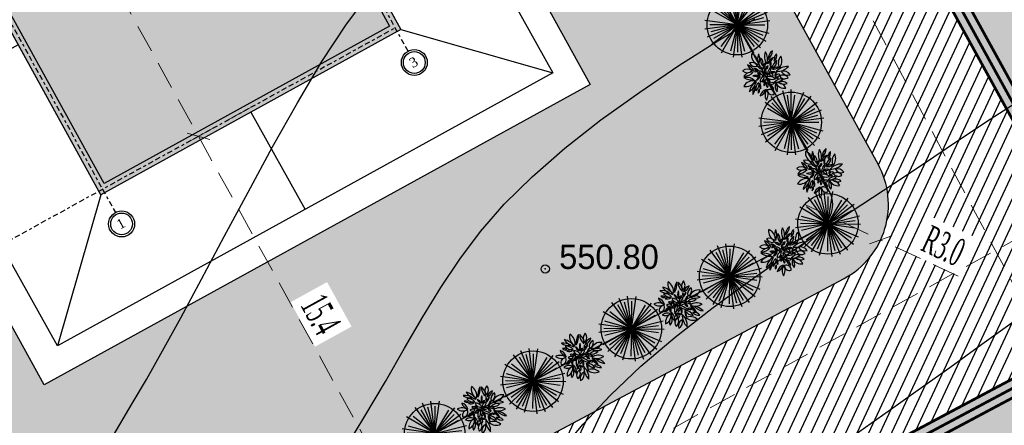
# Model space of a CAD drawing. Extents: x 883 to 364438, y -13 to 4201180.
# Tile 461 of 607: x 364211 to 364247, y 4200814 to 4200828. Entities that reach past the tile are written whole.
import ezdxf

# ---------------------------------------------------------------- set-up
doc = ezdxf.new("R2010")
doc.units = 0
doc.header["$LTSCALE"] = 0.5
doc.header["$MEASUREMENT"] = 0
doc.header["$PDMODE"] = 32
doc.header["$PDSIZE"] = 0.3
for name, pattern in [('BORDERX2', [88.9, 25.4, -12.7, 25.4, -12.7, 0, -12.7]), ('CONTI', [0]), ('G_BUILDING_LINE', [3, 2, -1])]:
    doc.linetypes.add(name, pattern=pattern)
for name, color, linetype in [('(004) Точки рельефа', 7, 'Continuous'), ('GORIZDEFAULT', 32, 'CONTI'), ('PI_TTDEFAULT', 5, 'CONTI'), ('Сосна горная', 7, 'Continuous'), ('шрифт', 1, 'Continuous')]:
    doc.layers.add(name, color=color, linetype=linetype)
for name, color, linetype, lineweight in [('(032) Горизонтали утолщенные', 32, 'Continuous', 30), ('.', 7, 'Continuous', 15), ('Сплошная толстая', 7, 'Continuous', 40)]:
    doc.layers.add(name, color=color, linetype=linetype, lineweight=lineweight)
doc.styles.add('ATTR', font='romans.shx', dxfattribs={"width": 0.8, "height": 0.470416})
doc.styles.add('D-431', font='d431.ttf')
doc.styles.get("Standard").update_dxf_attribs({"font": 'times.ttf'})
doc.styles.add('TimesNewRomanCyr', font='times.ttf', dxfattribs={"width": 0.5, "height": 1})
doc.dimstyles.new('GENPLAN1', dxfattribs={"dimscale": 0.5, "dimtxt": 1, "dimasz": 1.2, "dimexe": 1.3, "dimexo": 1.5, "dimgap": 0.5, "dimtad": 1, "dimdec": 1, "dimzin": 0, "dimdsep": 46, "dimtxsty": 'TimesNewRomanCyr', "dimblk1": 'OBLIQUE', "dimblk2": 'OBLIQUE', "dimsah": 1, "dimcen": 1, "dimadec": 0, "dimazin": 0, "dimtfac": 0.75, "dimtdec": 1, "dimtix": 1, "dimtmove": 0, "dimatfit": 3, "dimfxl": 1, "dimtvp": 1.2, "dimtfill": 1, "dimlwd": 0, "dimlwe": 0, "dimarcsym": 0})

# ---------------------------------------------------------------- blocks, each defined once
blk = doc.blocks.new('gergrgrre')
at = {"layer": '(032) Горизонтали утолщенные', "color": 32}
blk.add_polyline3d([(360530.9, 4200794.88, 550), (360531.39, 4200795.68, 550), (360532.01, 4200796.67, 550), (360532.78, 4200797.9, 550), (360533.6, 4200799.21, 550), (360534.54, 4200800.68, 550), (360535.57, 4200802.24, 550), (360536.65, 4200803.85, 550), (360537.77, 4200805.43, 550), (360538.87, 4200806.93, 550), (360539.95, 4200808.28, 550), (360540.97, 4200809.44, 550), (360541.95, 4200810.43, 550), (360542.91, 4200811.3, 550), (360543.85, 4200812.06, 550), (360544.81, 4200812.78, 550), (360545.79, 4200813.47, 550), (360546.81, 4200814.19, 550), (360547.89, 4200814.95, 550), (360549.02, 4200815.76, 550), (360550.18, 4200816.59, 550), (360551.35, 4200817.43, 550)], dxfattribs=at)
at = {"layer": 'GORIZDEFAULT', "color": 32}
for points in [[(360515.39, 4200806.02, 551.5), (360515.95, 4200807.03, 551.5), (360516.41, 4200807.93, 551.5), (360516.8, 4200808.73, 551.5), (360517.12, 4200809.45, 551.5), (360517.4, 4200810.11, 551.5), (360517.66, 4200810.72, 551.5), (360517.92, 4200811.3, 551.5), (360518.19, 4200811.86, 551.5), (360518.49, 4200812.44, 551.5), (360518.83, 4200813.04, 551.5), (360519.22, 4200813.71, 551.5), (360519.67, 4200814.46, 551.5), (360520.18, 4200815.33, 551.5), (360520.76, 4200816.35, 551.5), (360521.42, 4200817.54, 551.5), (360522.16, 4200818.93, 551.5), (360522.97, 4200820.45, 551.5), (360523.83, 4200822.05, 551.5), (360524.71, 4200823.67, 551.5), (360525.6, 4200825.25, 551.5), (360526.48, 4200826.73, 551.5), (360527.34, 4200828.04, 551.5), (360528.15, 4200829.14, 551.5)], [(360527.16, 4200812.59, 551), (360527.99, 4200813.95, 551), (360528.76, 4200815.25, 551), (360529.45, 4200816.45, 551), (360530.1, 4200817.57, 551), (360530.75, 4200818.63, 551), (360531.43, 4200819.64, 551), (360532.17, 4200820.63, 551), (360533.03, 4200821.61, 551), (360534.03, 4200822.6, 551), (360535.2, 4200823.62, 551), (360536.5, 4200824.64, 551), (360537.89, 4200825.63, 551), (360539.3, 4200826.59, 551), (360540.7, 4200827.48, 551), (360542.03, 4200828.27, 551)], [(360534.98, 4200812.67, 550.5), (360535.86, 4200813.72, 550.5), (360536.84, 4200814.76, 550.5), (360537.93, 4200815.8, 550.5), (360539.16, 4200816.84, 550.5), (360540.48, 4200817.87, 550.5), (360541.86, 4200818.88, 550.5), (360543.24, 4200819.84, 550.5), (360544.59, 4200820.76, 550.5), (360545.87, 4200821.6, 550.5), (360547.02, 4200822.36, 550.5), (360548.01, 4200823.02, 550.5), (360548.89, 4200823.61, 550.5), (360549.69, 4200824.15, 550.5), (360550.47, 4200824.66, 550.5), (360551.27, 4200825.18, 550.5)]]:
    blk.add_polyline3d(points, dxfattribs=at)
at = {"layer": 'PI_TTDEFAULT', "color": 5}
blk.add_point((360534.5, 4200819.29, 550.8), dxfattribs=at)
at = {"layer": '(004) Точки рельефа', "style": 'D-431'}
blk.add_text('550.80', height=0.875, dxfattribs=at).set_placement((360535, 4200819.29))
blk = doc.blocks.new('A$C62d73b19')
at = {"color": 1, "linetype": 'BORDERX2', "ltscale": 15}
for p, q in [((-15096, 7628), (1263, 7628)), ((-10737, 7628), (-10737, -5332)), ((1263, -5328), (1263, 7628)), ((-15096, -4372), (1263, -4372))]:
    blk.add_line(p, q, dxfattribs=at)
at = {"layer": 'Сплошная толстая', "color": 0, "lineweight": 30}
for p, q in [((-10887, 7777), (1413, 7777)), ((-10887, -4522), (-10887, 7777)), ((1413, 7777), (1413, -4522)), ((-10587, 7477), (1113, 7477)), ((-10587, -4222), (-10587, 7477)), ((1113, 7477), (1113, -4222)), ((1113, -4222), (-10587, -4222)), ((1413, -4522), (-10887, -4522))]:
    blk.add_line(p, q, dxfattribs=at)
at = {"layer": 'шрифт', "color": 0}
for centre in [(-15563, 7628), (-15562, -4372), (-10737, -5798), (1263, -5794)]:
    blk.add_circle(centre, 466, dxfattribs=at)
at = {"layer": 'шрифт', "color": 0, "lineweight": 30}
for centre in [(-15563, 7628), (-15562, -4372), (-10737, -5798), (1263, -5794)]:
    blk.add_circle(centre, 391, dxfattribs=at)
at = {"layer": 'шрифт', "color": 0, "char_height": 350, "width": 219, "attachment_point": 2}
for s, insert in [('{\\fTimes New Roman|b0|i0|c204|p18;В}', (-15582, 7826)), ('{\\fTimes New Roman|b0|i0|c204|p18;А}', (-15581, -4175)), ('{\\fTimes New Roman|b0|i0|c204|p18;1}', (-10756, -5601)), ('{\\fTimes New Roman|b0|i0|c204|p18;3}', (1244, -5596))]:
    blk.add_mtext(s, dxfattribs=dict(at, insert=insert))
blk = doc.blocks.new('trhrh')
at = {"layer": '.', "linetype": 'Continuous', "lineweight": 30}
h = blk.add_hatch(color=4, dxfattribs=at)
h.dxf.hatch_style = 1
h.paths.add_polyline_path([(362343.562, 4200844.406), (362354.336, 4200850.341), (362360.27, 4200839.567), (362349.497, 4200833.633)])
h.paths.add_polyline_path([(362336.435, 4200857.034), (362347.208, 4200862.969), (362353.143, 4200852.196), (362342.369, 4200846.261)])
at = {"color": 18, "linetype": 'Continuous', "lineweight": 30, "true_color": 0x000000}
for points in [[(362330.981, 4200858.597), (362348.762, 4200868.391), (362365.723, 4200838.005), (362347.943, 4200828.21)], [(362336.435, 4200857.034), (362347.208, 4200862.969), (362353.143, 4200852.196), (362342.369, 4200846.261)], [(362343.562, 4200844.406), (362354.336, 4200850.341), (362360.27, 4200839.567), (362349.497, 4200833.633)]]:
    blk.add_lwpolyline(points, close=True, dxfattribs=at)
for points in [[(362347.208, 4200862.969), (362348.762, 4200868.391)], [(362341.821, 4200860.001), (362339.872, 4200863.494)], [(362350.175, 4200857.582), (362353.698, 4200859.548)], [(362336.435, 4200857.034), (362330.981, 4200858.597)], [(362353.781, 4200851.194), (362357.243, 4200853.198)], [(362339.402, 4200851.647), (362335.939, 4200849.715)], [(362357.303, 4200844.954), (362360.766, 4200846.887)], [(362342.966, 4200845.333), (362339.462, 4200843.403)], [(362360.27, 4200839.567), (362365.723, 4200838.005)], [(362346.529, 4200839.019), (362343.007, 4200837.053)], [(362354.883, 4200836.6), (362356.833, 4200833.107)], [(362349.497, 4200833.633), (362347.943, 4200828.21)]]:
    blk.add_lwpolyline(points, dxfattribs=at)
at = {"color": 18, "linetype": 'Continuous', "lineweight": 30, "true_color": 0x000000, "xscale": 0.001, "yscale": 0.001, "zscale": 0.001, "rotation": 28.84872795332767}
for p in [(362349.723, 4200855.475), (362356.851, 4200842.847)]:
    blk.add_blockref('A$C62d73b19', p, dxfattribs=at)
blk = doc.blocks.new('_Oblique')
at = {"color": 0, "linetype": 'ByBlock', "lineweight": -2}
blk.add_line((-0.5, -0.5), (0.5, 0.5), dxfattribs=at)
blk = doc.blocks.new('*D485')
at = {"color": 0, "linetype": 'G_BUILDING_LINE', "lineweight": 0, "transparency": 16777216}
for p, q in [((364261.271, 4200818.976), (364263.393, 4200814.991)), ((364263.087, 4200815.564), (364208.033, 4200786.263)), ((364206.217, 4200789.675), (364208.338, 4200785.689))]:
    blk.add_line(p, q, dxfattribs=at)
at = {"layer": 'Defpoints', "color": 0, "linetype": 'Continuous', "lineweight": 30, "transparency": 16777216}
for p in [(364260.919, 4200819.638), (364205.864, 4200790.337), (364208.033, 4200786.263)]:
    blk.add_point(p, dxfattribs=at)
at = {"color": 0, "linetype": 'Continuous', "lineweight": 0, "transparency": 16777216, "xscale": 0.6, "yscale": 0.6, "zscale": 0.6}
for p, rotation in [((364263.087, 4200815.564), 28.02294709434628), ((364208.033, 4200786.263), 208.0229470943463)]:
    blk.add_blockref('_Oblique', p, dxfattribs=dict(at, rotation=rotation))
at = {"color": 0, "linetype": 'Continuous', "lineweight": 30, "transparency": 16777216, "insert": (364235.203, 4200801.585), "char_height": 1, "attachment_point": 5, "rotation": 28.0229, "style": 'TimesNewRomanCyr', "bg_fill": 3, "box_fill_scale": 1.25, "bg_fill_color": 256, "bg_fill_true_color": 13158600, "bg_fill_transparency": 0}
blk.add_mtext('62.4', dxfattribs=at)
blk = doc.blocks.new('*D501')
at = {"color": 0, "linetype": 'G_BUILDING_LINE', "lineweight": 0, "transparency": 16777216}
for p, q in [((364212.423, 4200834.874), (364211.284, 4200834.246)), ((364211.853, 4200834.56), (364217.646, 4200824.05)), ((364219.5, 4200825.072), (364217.077, 4200823.736))]:
    blk.add_line(p, q, dxfattribs=at)
at = {"layer": 'Defpoints', "color": 0, "linetype": 'Continuous', "lineweight": 30, "transparency": 16777216}
for p in [(364213.079, 4200835.236, -6383.384), (364220.157, 4200825.434, -6383.384), (364217.646, 4200824.05)]:
    blk.add_point(p, dxfattribs=at)
at = {"color": 0, "linetype": 'Continuous', "lineweight": 0, "transparency": 16777216, "xscale": 0.6, "yscale": 0.6, "zscale": 0.6}
for p, rotation in [((364211.853, 4200834.56), 118.8618541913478), ((364217.646, 4200824.05), 298.8618541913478)]:
    blk.add_blockref('_Oblique', p, dxfattribs=dict(at, rotation=rotation))
at = {"color": 0, "linetype": 'Continuous', "lineweight": 30, "transparency": 16777216, "insert": (364215.415, 4200829.672), "char_height": 1, "attachment_point": 5, "rotation": 298.8619, "style": 'TimesNewRomanCyr', "bg_fill": 3, "box_fill_scale": 1.25, "bg_fill_color": 256, "bg_fill_true_color": 13158600, "bg_fill_transparency": 0}
blk.add_mtext('12.0', dxfattribs=at)
blk = doc.blocks.new('*D502')
at = {"color": 0, "linetype": 'G_BUILDING_LINE', "lineweight": 0, "transparency": 16777216}
for p, q in [((364219.5, 4200825.072), (364217.077, 4200823.736)), ((364217.646, 4200824.05), (364225.1, 4200810.526)), ((364226.765, 4200811.443), (364224.531, 4200810.212))]:
    blk.add_line(p, q, dxfattribs=at)
at = {"layer": 'Defpoints', "color": 0, "linetype": 'Continuous', "lineweight": 30, "transparency": 16777216}
for p in [(364220.157, 4200825.434, -6383.384), (364227.421, 4200811.805, -1065.319), (364225.1, 4200810.526)]:
    blk.add_point(p, dxfattribs=at)
at = {"color": 0, "linetype": 'Continuous', "lineweight": 0, "transparency": 16777216, "xscale": 0.6, "yscale": 0.6, "zscale": 0.6}
for p, rotation in [((364217.646, 4200824.05), 118.8618541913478), ((364225.1, 4200810.526), 298.8618541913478)]:
    blk.add_blockref('_Oblique', p, dxfattribs=dict(at, rotation=rotation))
at = {"color": 0, "linetype": 'Continuous', "lineweight": 30, "transparency": 16777216, "insert": (364222.039, 4200817.655), "char_height": 1, "attachment_point": 5, "rotation": 298.8619, "style": 'TimesNewRomanCyr', "bg_fill": 3, "box_fill_scale": 1.25, "bg_fill_color": 256, "bg_fill_true_color": 13158600, "bg_fill_transparency": 0}
blk.add_mtext('15.4', dxfattribs=at)
blk = doc.blocks.new('*D634')
at = {"color": 0, "linetype": 'G_BUILDING_LINE', "lineweight": 0, "transparency": 16777216}
for p, q in [((364213.413, 4200881.02), (364214.247, 4200881.463)), ((364213.673, 4200881.158), (364248.306, 4200816.109)), ((364248.047, 4200815.971), (364248.88, 4200816.414))]:
    blk.add_line(p, q, dxfattribs=at)
at = {"layer": 'Defpoints', "color": 0, "linetype": 'Continuous', "lineweight": 30, "transparency": 16777216}
for p in [(364212.751, 4200880.667), (364248.306, 4200816.109), (364247.385, 4200815.618)]:
    blk.add_point(p, dxfattribs=at)
at = {"color": 0, "linetype": 'Continuous', "lineweight": 0, "transparency": 16777216, "xscale": 0.6, "yscale": 0.6, "zscale": 0.6}
for p, rotation in [((364213.673, 4200881.158), 118.0317046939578), ((364248.306, 4200816.109), 298.0317046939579)]:
    blk.add_blockref('_Oblique', p, dxfattribs=dict(at, rotation=rotation))
at = {"color": 0, "linetype": 'Continuous', "lineweight": 30, "transparency": 16777216, "insert": (364231.661, 4200848.991), "char_height": 1, "attachment_point": 5, "rotation": 298.0317, "style": 'TimesNewRomanCyr', "bg_fill": 3, "box_fill_scale": 1.25, "bg_fill_color": 256, "bg_fill_true_color": 13158600, "bg_fill_transparency": 0}
blk.add_mtext('73.7', dxfattribs=at)
blk = doc.blocks.new('*D635')
at = {"color": 0, "linetype": 'G_BUILDING_LINE', "lineweight": 0, "transparency": 16777216}
for p, q in [((364248.697, 4200821.34), (364248.401, 4200821.877)), ((364248.715, 4200821.307), (364205.208, 4200797.328)), ((364205.19, 4200797.361), (364204.894, 4200797.897))]:
    blk.add_line(p, q, dxfattribs=at)
at = {"layer": 'Defpoints', "color": 0, "linetype": 'Continuous', "lineweight": 30, "transparency": 16777216}
for p in [(364249.059, 4200820.684), (364205.208, 4200797.328), (364205.552, 4200796.704)]:
    blk.add_point(p, dxfattribs=at)
at = {"color": 0, "linetype": 'Continuous', "lineweight": 0, "transparency": 16777216, "xscale": 0.6, "yscale": 0.6, "zscale": 0.6}
for p, rotation in [((364248.715, 4200821.307), 28.86185419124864), ((364205.208, 4200797.328), 208.8618541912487)]:
    blk.add_blockref('_Oblique', p, dxfattribs=dict(at, rotation=rotation))
at = {"color": 0, "linetype": 'Continuous', "lineweight": 30, "transparency": 16777216, "insert": (364226.595, 4200809.984), "char_height": 1, "attachment_point": 5, "rotation": 28.8619, "style": 'TimesNewRomanCyr', "bg_fill": 3, "box_fill_scale": 1.25, "bg_fill_color": 256, "bg_fill_true_color": 13158600, "bg_fill_transparency": 0}
blk.add_mtext('49.7', dxfattribs=at)
blk = doc.blocks.new('*D644')
at = {"color": 0, "linetype": 'G_BUILDING_LINE', "lineweight": 0, "transparency": 16777216}
for p in [(364239.421, 4200821.6), (364244.927, 4200819.032)]:
    blk.add_line(p, (364242.139, 4200820.332), dxfattribs=at)
at = {"layer": 'Defpoints', "color": 0, "linetype": 'Continuous', "lineweight": 30, "transparency": 16777216}
for p in [(364239.421, 4200821.6), (364242.139, 4200820.332)]:
    blk.add_point(p, dxfattribs=at)
at = {"color": 0, "linetype": 'Continuous', "lineweight": 0, "transparency": 16777216, "xscale": 0.6, "yscale": 0.6, "zscale": 0.6, "rotation": 154.9949109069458}
blk.add_blockref('_Oblique', (364242.139, 4200820.332), dxfattribs=at)
at = {"color": 0, "linetype": 'Continuous', "lineweight": 30, "transparency": 16777216, "insert": (364244.398, 4200820.117), "char_height": 1, "attachment_point": 5, "rotation": 334.9949, "style": 'TimesNewRomanCyr', "bg_fill": 3, "box_fill_scale": 1.25, "bg_fill_color": 256, "bg_fill_true_color": 13158600, "bg_fill_transparency": 0}
blk.add_mtext('R3.0', dxfattribs=at)
blk = doc.blocks.new('Сосна горная 10')
at = {"layer": 'Сосна горная'}
h = blk.add_hatch(color=256, dxfattribs=at)
h.dxf.hatch_style = 1
h.set_gradient(color1=(74, 99, 64), color2=(177, 201, 179), tint=1, name='INVSPHERICAL')
edge = h.paths.add_edge_path()
edge.add_arc((0, 0), 5, 0, 360)
at = {"layer": 'Сосна горная', "color": 48}
for q in [(-1.4, 5.23), (0, 5.41), (2.07, 5), (-4.29, 3.3), (-3.3, 4.29), (-2.27, 3.93), (-0.59, 4.5), (0.59, 4.5), (3.3, 4.29), (2.27, 3.93), (4.29, 3.3), (-3.93, 2.27), (-3.21, 3.21), (3.93, 2.27), (5, 2.07), (-5.37, 0.71), (-5.37, -0.71), (-5, -2.07), (-4.54, 0), (-4.38, -1.17), (-4.29, -3.3), (-3.93, -2.27), (-2.76, -3.6), (-2.71, -4.69), (-1.17, -4.38), (-0.71, -5.37), (4.38, 1.17), (5.37, 0.71), (4.54, 0), (5.23, -1.4), (4.19, -1.74), (4.69, -2.71), (3.6, -2.76), (3.83, -3.83), (2.76, -3.6), (2.71, -4.69), (0.71, -5.37), (1.17, -4.38), (0, -4.54)]:
    blk.add_line((0, 0), q, dxfattribs=at)
blk.add_circle((0, 0), 5, dxfattribs=at)
at = {"layer": 'Сосна горная', "color": 48, "style": 'ATTR', "width": 0.8, "flags": 9}
blk.add_attdef('ESTCODE', (0, 0), '', height=0.0000217, dxfattribs=at)
blk = doc.blocks.new('*U649')
at = {"xscale": 0.2168317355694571, "yscale": 0.2168317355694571, "zscale": 0.2168317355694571, "rotation": 241.1902673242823}
blk.add_blockref('Сосна горная 10', (1.936, 0), dxfattribs=at)
blk = doc.blocks.new('*U650')
at = {"color": 0, "linetype": 'ByBlock', "lineweight": -2, "transparency": 16777216}
for p, rotation in [((364237.933, 4200826.358), 118.9335960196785), ((364239.868, 4200822.858), 118.9335960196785), ((364238.541, 4200819.998), 28.0589282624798), ((364235.011, 4200818.117), 28.0589282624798), ((364231.481, 4200816.235), 28.0589282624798), ((364227.951, 4200814.354), 28.0589282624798), ((364224.421, 4200812.472), 28.0589282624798)]:
    blk.add_blockref('*U649', p, dxfattribs=dict(at, rotation=rotation))
blk = doc.blocks.new('озеления')
at = {"color": 1, "linetype": 'ByBlock'}
for centre, radius, start, end in [((143.19, 373.69), 1.14, 49.8506, 114.6719), ((143.45, 375.6), 1.14, 229.8506, 294.6719), ((145.28, 375.41), 1.52, 176.0096, 234.5768), ((142.76, 374.36), 1.52, 356.0096, 49.186), ((144.98, 375.04), 0.73, 120.4086, 200.4312), ((143.93, 375.42), 0.73, 300.4086, 20.4312), ((145.24, 374.97), 0.597, 124.6008, 217.4658), ((144.43, 375.1), 0.597, 304.6008, 37.4658), ((144.34, 374.14), 1.06, 355.2839, 49.9285), ((146.08, 374.86), 1.06, 175.2839, 229.9285), ((146.1, 374.84), 0.801, 138.8969, 205.4069), ((144.78, 375.03), 0.801, 318.8969, 25.4069), ((146.37, 374.38), 0.943, 114.4303, 189.807), ((145.05, 375.07), 0.943, 294.4303, 9.807), ((142.11, 372.65), 1.21, 39.7488, 87.8702), ((143.09, 374.63), 1.21, 219.7488, 267.8702), ((142.63, 373.53), 0.778, 42.1437, 101.6667), ((143.05, 374.81), 0.778, 222.1437, 281.6667), ((142.45, 372.95), 1.08, 21.3015, 68.66), ((143.86, 374.35), 1.08, 201.3015, 248.66), ((144.02, 374.87), 1.02, 212.8184, 268.3343), ((143.13, 373.31), 1.02, 32.8184, 88.3343), ((143.47, 373.36), 0.364, 47.3873, 115.7476), ((144.88, 375.05), 1.74, 226.9394, 265.8583), ((143.56, 372.04), 1.74, 46.9394, 85.8583), ((144.72, 374.38), 0.877, 172.8778, 216.4562), ((143.16, 373.94), 0.877, 354.4977, 38.0761), ((144.76, 373.94), 0.463, 158.2119, 216.9673), ((143.96, 373.83), 0.463, 338.2119, 36.9673), ((144.74, 374.62), 0.508, 227.1077, 273.2701), ((144.42, 373.74), 0.508, 47.1077, 93.2701), ((144.79, 373.63), 0.325, 102.1635, 198.3798), ((144.41, 373.84), 0.325, 282.1635, 18.3798), ((144.94, 374.5), 0.372, 161.8817, 249.7301), ((144.46, 374.27), 0.372, 341.8817, 69.7301), ((145.76, 373.52), 0.971, 136.6356, 199.4278), ((144.13, 373.86), 0.971, 316.6356, 19.4278), ((145.16, 374.25), 0.308, 131.0823, 198.427), ((144.67, 374.39), 0.308, 311.0823, 18.427), ((146.01, 373.87), 0.59, 159.261, 223.9723), ((145.02, 373.68), 0.59, 337.7123, 42.4235), ((146.03, 373.61), 0.796, 66.1459, 133.4318), ((145.81, 374.92), 0.796, 245.4893, 312.7752), ((145.46, 374.21), 0.683, 279.3324, 342.1699), ((146.22, 373.33), 0.683, 99.3324, 162.1699), ((146.6, 373.55), 0.49, 86.9965, 202.2058), ((146.17, 373.85), 0.49, 266.9965, 22.2058), ((142.99, 372.13), 1.24, 66.2552, 125.0335), ((142.79, 374.28), 1.24, 245.6693, 304.4476), ((143.5, 372.06), 0.863, 75.5726, 136.3385), ((143.09, 373.49), 0.863, 255.5726, 316.3385), ((143.56, 373.96), 0.364, 227.3873, 295.7476), ((143.89, 373.61), 0.691, 223.3367, 278.0592), ((143.48, 372.45), 0.691, 43.3367, 98.0592), ((143.72, 373.09), 0.33, 10.523, 90.8605), ((144.04, 373.48), 0.33, 190.523, 270.8605), ((143.39, 372.88), 0.64, 305.3547, 0.2444), ((144.4, 372.36), 0.64, 125.3547, 180.2444), ((144.51, 372.56), 0.702, 80.1717, 138.3136), ((144.11, 373.72), 0.702, 260.1717, 318.3136), ((144.07, 373.06), 0.626, 280.5964, 4.0524), ((144.85, 372.43), 0.626, 98.3256, 181.7816), ((144.78, 372.41), 0.629, 18.7265, 98.5819), ((145.29, 373.23), 0.629, 198.7265, 278.5819), ((144.81, 373.75), 0.58, 276.3902, 348.0722), ((145.45, 373.06), 0.58, 97.3883, 169.0703), ((145.08, 372.86), 0.301, 4.751, 78.4779), ((145.44, 373.18), 0.301, 184.751, 258.4779), ((145.4, 372.75), 0.401, 36.6262, 104.0418), ((145.63, 373.38), 0.401, 216.6262, 284.0418), ((145.66, 373.02), 0.409, 53.2772, 136.2565), ((145.61, 373.63), 0.409, 233.2772, 316.2565), ((146.65, 372.46), 0.96, 54.1936, 122.622), ((146.72, 374.07), 0.96, 232.0955, 300.5238), ((147.01, 373.51), 0.93, 198.5093, 254.2466), ((145.88, 372.32), 0.93, 18.5093, 74.2466), ((143.02, 371.1), 1.46, 67.9577, 112.0423), ((143.02, 373.8), 1.46, 247.9577, 292.0423), ((143.43, 371.41), 1.01, 81.9405, 161.3964), ((142.61, 372.72), 1.01, 261.9405, 341.3964), ((144.02, 371.76), 0.663, 118.5878, 201.4707), ((143.11, 372.11), 0.663, 296.5049, 19.3878), ((144.55, 371.04), 0.973, 111.2499, 164.3738), ((143.26, 372.21), 0.973, 291.2499, 344.3738), ((144.69, 371.88), 0.753, 133.9894, 174.6599), ((143.43, 372.51), 0.753, 312.3809, 353.0513), ((144.74, 371.28), 0.696, 137.2816, 222.7184), ((143.93, 372.11), 0.376, 346.6712, 51.5788), ((144.55, 372.3), 0.376, 162.6051, 227.5126), ((143.71, 371.28), 0.696, 317.2816, 42.7184), ((145.43, 371.83), 1.11, 176.7146, 233.4855), ((143.65, 371), 1.11, 356.7146, 53.4855), ((144.84, 372.1), 0.518, 100.7404, 152.602), ((144.3, 372.85), 0.518, 278.3028, 330.1644), ((145.93, 372.15), 1.25, 159.0434, 194.094), ((143.54, 372.25), 1.25, 341.3279, 16.3785), ((144.57, 372.01), 0.639, 19.0975, 66.0922), ((145.43, 372.8), 0.639, 199.0975, 246.0922), ((146.36, 371.18), 1.48, 146.5506, 189.6063), ((143.66, 371.75), 1.48, 326.5506, 9.6063), ((146.38, 371.91), 1.15, 169.9797, 239.5558), ((144.67, 371.12), 1.15, 349.7437, 59.3198), ((146.74, 373.21), 1.77, 214.8518, 256.8329), ((144.87, 370.5), 1.77, 33.7346, 75.7157), ((145.6, 371.67), 0.826, 37.9495, 102.0596), ((146.08, 372.98), 0.826, 217.9495, 282.0596), ((145.86, 372.07), 0.623, 71.397, 126.5601), ((145.68, 373.16), 0.623, 251.397, 306.5601), ((145.89, 370.67), 1.41, 57.8807, 99.8189), ((146.4, 373.25), 1.41, 237.8807, 279.8189), ((146.19, 372.13), 0.421, 42.1798, 106.9561), ((146.38, 372.82), 0.421, 222.1798, 286.9561)]:
    blk.add_arc(centre, radius, start, end, dxfattribs=at)

msp = doc.modelspace()

# ---------------------------------------------------------------- hatches: boundary and pattern name
at = {"layer": '.', "ltscale": 0.149071}
h = msp.add_hatch(color=256, dxfattribs=at)
h.dxf.hatch_style = 1
h.set_gradient(color1=(51, 204, 0), color2=(51, 204, 0), tint=1)
edge = h.paths.add_edge_path(flags=17)
edge.add_line((364181.334, 4200853.075), (364207.952, 4200804.779))
edge.add_arc((364210.58, 4200806.227), 3, 208.8619, 298.0817)
edge.add_line((364211.992, 4200803.58), (364213.022, 4200804.13))
edge.add_line((364213.022, 4200804.13), (364240.832, 4200818.953))
edge.add_arc((364239.421, 4200821.6), 3, 298.0581, 388.8487)
edge.add_line((364242.048, 4200823.048), (364232.152, 4200841.012))
edge.add_line((364232.152, 4200841.012), (364225.428, 4200837.295))
edge.add_line((364225.428, 4200837.295), (364231.706, 4200825.907))
edge.add_line((364231.706, 4200825.907), (364212.109, 4200815.132))
edge.add_line((364212.109, 4200815.132), (364194.345, 4200847.36))
edge.add_line((364194.345, 4200847.36), (364213.831, 4200858.073))
edge.add_line((364213.831, 4200858.073), (364220.104, 4200846.691))
edge.add_line((364220.104, 4200846.691), (364226.941, 4200850.471))
edge.add_line((364226.941, 4200850.471), (364215.218, 4200871.75))
edge.add_arc((364212.59, 4200870.302), 3, 28.854, 118.8619)
edge.add_line((364211.142, 4200872.929), (364182.513, 4200857.15))
edge.add_arc((364183.961, 4200854.523), 3, 118.8619, 208.8619)
h.paths.add_polyline_path([(364223.816, 4200885.529), (364215.777, 4200881.1), (364222.97, 4200868.093), (364225.932, 4200869.78), (364225.016, 4200871.444), (364228.022, 4200873.045), (364231.302, 4200867.089), (364228.296, 4200865.488), (364227.38, 4200867.152), (364224.405, 4200865.438), (364239.062, 4200838.832), (364247.111, 4200843.263)], flags=17)
h.paths.add_polyline_path([(364253.505, 4200831.533), (364248.484, 4200828.839), (364246.463, 4200832.511), (364243.456, 4200830.855), (364250.837, 4200817.456), (364206.983, 4200794.108), (364171.735, 4200858.06), (364215.253, 4200882.046), (364215.293, 4200881.975), (364218.696, 4200883.85), (364217.714, 4200885.629), (364169.042, 4200858.803), (364206.184, 4200791.414), (364259.894, 4200819.928)])
at = {"layer": '.', "linetype": 'Continuous', "lineweight": 30, "true_color": 0x991b1e}
h = msp.add_hatch(dxfattribs=at)
h.set_pattern_fill('ANSI31', color=244, scale=3, angle=20)
h.set_pattern_definition([(65, (937.88402, 0), (-0.33986542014, 0.158481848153), [])])
edge = h.paths.add_edge_path()
edge.add_line((364171.735, 4200858.06), (364215.253, 4200882.046))
edge.add_line((364215.253, 4200882.046), (364215.293, 4200881.975))
edge.add_line((364215.293, 4200881.975), (364218.695, 4200883.851))
edge.add_line((364218.695, 4200883.851), (364219.178, 4200882.974))
edge.add_line((364219.178, 4200882.974), (364215.78, 4200881.094))
edge.add_line((364215.78, 4200881.094), (364222.97, 4200868.093))
edge.add_line((364222.97, 4200868.093), (364225.932, 4200869.78))
edge.add_line((364225.932, 4200869.78), (364227.38, 4200867.152))
edge.add_line((364227.38, 4200867.152), (364224.405, 4200865.438))
edge.add_line((364224.405, 4200865.438), (364239.053, 4200838.827))
edge.add_line((364239.053, 4200838.827), (364250.804, 4200845.215))
edge.add_line((364250.804, 4200845.215), (364242.014, 4200861.166))
edge.add_line((364242.014, 4200861.166), (364246.853, 4200863.833))
edge.add_line((364246.853, 4200863.833), (364259.996, 4200839.984))
edge.add_arc((364257.368, 4200838.536), 3, 28.8577, 118.8577)
edge.add_line((364255.92, 4200841.163), (364244.711, 4200834.986))
edge.add_line((364244.711, 4200834.986), (364246.165, 4200832.347))
edge.add_line((364246.165, 4200832.347), (364243.456, 4200830.855))
edge.add_line((364243.456, 4200830.855), (364250.837, 4200817.456))
edge.add_line((364250.837, 4200817.456), (364218.224, 4200800.092))
edge.add_line((364218.224, 4200800.092), (364215.397, 4200805.396))
edge.add_line((364215.397, 4200805.396), (364240.832, 4200818.953))
edge.add_arc((364239.421, 4200821.6), 3, 298.0581, 388.8487)
edge.add_line((364242.048, 4200823.048), (364232.152, 4200841.012))
edge.add_line((364232.152, 4200841.012), (364225.428, 4200837.295))
edge.add_line((364225.428, 4200837.295), (364220.104, 4200846.691))
edge.add_line((364220.104, 4200846.691), (364226.941, 4200850.471))
edge.add_line((364226.941, 4200850.471), (364215.218, 4200871.75))
edge.add_arc((364212.59, 4200870.302), 3, 28.854, 118.8619)
edge.add_line((364211.142, 4200872.929), (364182.513, 4200857.15))
edge.add_arc((364183.961, 4200854.523), 3, 118.8619, 208.8619)
edge.add_line((364181.334, 4200853.075), (364186.376, 4200843.926))
edge.add_line((364186.376, 4200843.926), (364181.122, 4200841.03))
edge.add_line((364181.122, 4200841.03), (364171.735, 4200858.06))
edge = h.paths.add_edge_path()
edge.add_line((364181.122, 4200841.03), (364186.376, 4200843.926))
edge.add_line((364186.376, 4200843.926), (364207.952, 4200804.779))
edge.add_arc((364210.58, 4200806.227), 3, 208.8619, 298.0817)
edge.add_line((364211.992, 4200803.58), (364215.397, 4200805.396))
edge.add_line((364215.397, 4200805.396), (364218.224, 4200800.092))
edge.add_line((364218.224, 4200800.092), (364206.983, 4200794.108))
edge.add_line((364206.983, 4200794.108), (364181.122, 4200841.03))

# ---------------------------------------------------------------- linework, layer by layer
at = {"color": 18, "linetype": 'Continuous', "lineweight": 30, "true_color": 0x000000}
msp.add_lwpolyline([(364253.505, 4200831.533), (364248.484, 4200828.839), (364246.463, 4200832.511), (364243.456, 4200830.855), (364250.837, 4200817.456), (364206.983, 4200794.108), (364171.735, 4200858.06), (364215.253, 4200882.046), (364215.293, 4200881.975), (364218.696, 4200883.85), (364217.714, 4200885.629), (364169.042, 4200858.803), (364206.184, 4200791.414), (364259.894, 4200819.928)], close=True, dxfattribs=at)
at = {"linetype": 'CONTI', "lineweight": 30, "elevation": -1065.319}
msp.add_lwpolyline([(364181.334, 4200853.075), (364207.952, 4200804.779, 0.410231), (364211.992, 4200803.58), (364213.022, 4200804.13), (364240.832, 4200818.953, 0.418261), (364242.048, 4200823.048), (364232.152, 4200841.012), (364225.428, 4200837.295), (364231.706, 4200825.907), (364212.109, 4200815.132), (364194.345, 4200847.36), (364213.831, 4200858.073), (364220.104, 4200846.691), (364226.941, 4200850.471), (364215.218, 4200871.75, 0.414254), (364211.142, 4200872.929), (364182.513, 4200857.15, 0.414214)], format="xyb", close=True, dxfattribs=at)

# ---------------------------------------------------------------- block references
at = {"linetype": 'Continuous'}
msp.add_blockref('gergrgrre', (3695.599, 0), dxfattribs=at)
at = {"color": 5, "linetype": 'Continuous', "lineweight": 30}
msp.add_blockref('trhrh', (1864.645, -11.683, -6383.384), dxfattribs=at)

# ---------------------------------------------------------------- next in the draw order: dimensions: what is measured, and where the dimension line sits
dim = msp.add_linear_dim(base=(364217.646, 4200824.05), p1=(364213.079, 4200835.236, -6383.384), p2=(364220.157, 4200825.434, -6383.384), angle=118.8619, dimstyle='GENPLAN1', override={"dimtmove": 1}, dxfattribs=at)
dim.commit()
dim.dimension.update_dxf_attribs({"geometry": '*D501', "text_midpoint": (364215.415, 4200829.672)})
dim = msp.add_aligned_dim(p1=(364260.919, 4200819.638), p2=(364205.864, 4200790.337), distance=4.615, dimstyle='GENPLAN1', dxfattribs=at)
dim.commit()
dim.dimension.update_dxf_attribs({"geometry": '*D485', "text_midpoint": (364235.203, 4200801.585)})

# ---------------------------------------------------------------- next in the draw order: dimensions: what is measured, and where the dimension line sits
dim = msp.add_linear_dim(base=(364225.1, 4200810.526), p1=(364220.157, 4200825.434, -6383.384), p2=(364227.421, 4200811.805, -1065.319), angle=118.8619, dimstyle='GENPLAN1', override={"dimtmove": 1}, dxfattribs=at)
dim.commit()
dim.dimension.update_dxf_attribs({"geometry": '*D502', "text_midpoint": (364222.039, 4200817.655)})

# ---------------------------------------------------------------- next in the draw order: linework, layer by layer
at = {"color": 4, "linetype": 'Continuous', "lineweight": 30, "const_width": 0.1}
for points in [[(364243.981, 4200831.144), (364251.656, 4200817.212), (364206.743, 4200793.3), (364170.92, 4200858.296), (364215.489, 4200882.861), (364215.818, 4200882.265)], [(364243.718, 4200830.999), (364251.246, 4200817.334), (364206.863, 4200793.704), (364171.327, 4200858.178), (364215.371, 4200882.454), (364215.555, 4200882.12)], [(364243.455, 4200830.855), (364250.837, 4200817.456), (364206.983, 4200794.108), (364171.735, 4200858.06), (364215.253, 4200882.046), (364215.293, 4200881.975)]]:
    msp.add_lwpolyline(points, dxfattribs=at)
at = {"color": 5, "linetype": 'Continuous', "lineweight": 30}
msp.add_lwpolyline([(364243.456, 4200830.855), (364250.837, 4200817.456), (364218.224, 4200800.092), (364215.397, 4200805.396), (364240.832, 4200818.953, 0.418261), (364242.048, 4200823.048), (364232.152, 4200841.012)], format="xyb", dxfattribs=at)

# ---------------------------------------------------------------- next in the draw order: dimensions: what is measured, and where the dimension line sits
dim = msp.add_aligned_dim(p1=(364212.751, 4200880.667), p2=(364247.385, 4200815.618), distance=1.044, dimstyle='GENPLAN1', dxfattribs=at)
dim.commit()
dim.dimension.update_dxf_attribs({"geometry": '*D634', "text_midpoint": (364231.661, 4200848.991)})

# ---------------------------------------------------------------- next in the draw order: block references
at = {"linetype": 'Continuous', "xscale": 0.3499999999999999, "yscale": 0.3499999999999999, "zscale": 0.3499999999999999, "rotation": 269.9999999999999}
msp.add_blockref('озеления', (364107.403, 4200876.873), dxfattribs=at)

# ---------------------------------------------------------------- next in the draw order: dimensions: what is measured, and where the dimension line sits
at = {"color": 5, "linetype": 'Continuous', "lineweight": 30}
dim = msp.add_aligned_dim(p1=(364249.059, 4200820.684), p2=(364205.552, 4200796.704), distance=-0.712, dimstyle='GENPLAN1', dxfattribs=at)
dim.commit()
dim.dimension.update_dxf_attribs({"geometry": '*D635', "text_midpoint": (364226.595, 4200809.984)})

# ---------------------------------------------------------------- next in the draw order: block references
at = {"linetype": 'Continuous', "xscale": 0.3499999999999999, "yscale": 0.3499999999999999, "zscale": 0.3499999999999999}
for p, rotation in [((364109.338, 4200873.372), 269.9999999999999), ((364287.512, 4200947.86), 179.1253322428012), ((364283.982, 4200945.979), 179.1253322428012), ((364280.452, 4200944.097), 179.1253322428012)]:
    msp.add_blockref('озеления', p, dxfattribs=dict(at, rotation=rotation))

# ---------------------------------------------------------------- next in the draw order: dimensions: what is measured, and where the dimension line sits
at = {"color": 5, "linetype": 'Continuous', "lineweight": 30}
dim = msp.add_radius_dim(center=(364239.421, 4200821.6), mpoint=(364242.139, 4200820.332), dimstyle='GENPLAN1', dxfattribs=at)
dim.commit()
dim.dimension.update_dxf_attribs({"geometry": '*D644', "text_midpoint": (364244.398, 4200820.117)})

# ---------------------------------------------------------------- next in the draw order: linework, layer by layer
msp.add_lwpolyline([(364225.19, 4200849.506), (364213.456, 4200870.802, 0.430758), (364212.125, 4200871.187), (364183.479, 4200855.398, 0.414214), (364183.085, 4200854.04), (364209.704, 4200805.745, 0.410231), (364211.051, 4200805.345), (364239.891, 4200820.718, 0.417943), (364240.297, 4200822.082), (364230.376, 4200840.03)], format="xyb", dxfattribs=at)

# ---------------------------------------------------------------- next in the draw order: block references
msp.add_blockref('*U650', (0, 0), dxfattribs=at)
at = {"linetype": 'Continuous', "xscale": 0.3499999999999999, "yscale": 0.3499999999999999, "zscale": 0.3499999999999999, "rotation": 269.9999999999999}
msp.add_blockref('озеления', (364108.014, 4200870.566, 550.5), dxfattribs=at)

doc.saveas('drawing.dxf')
